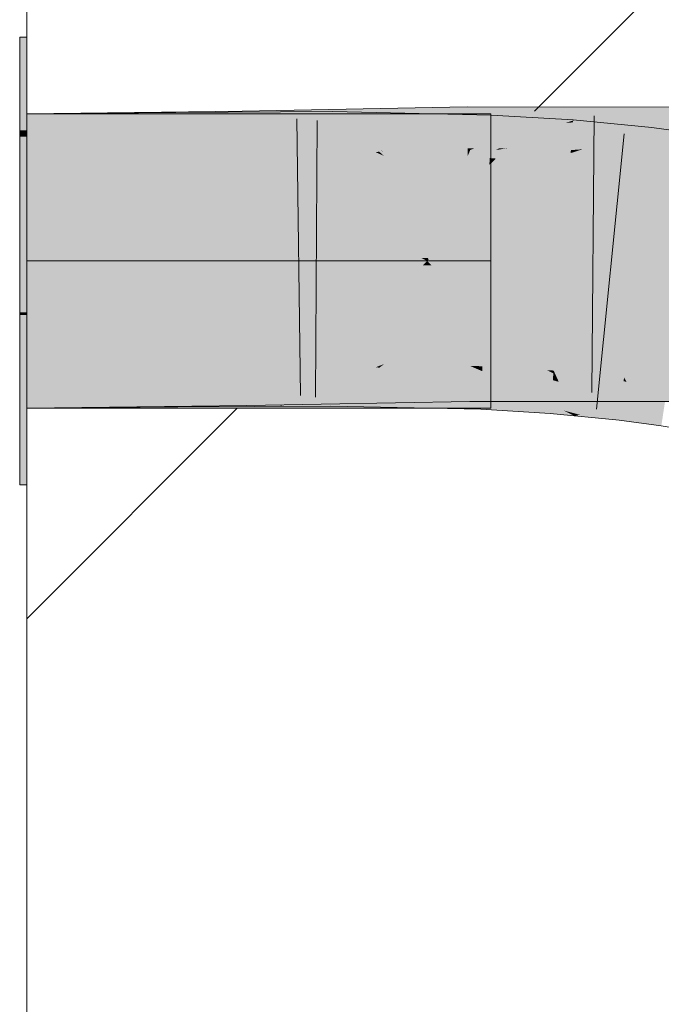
# Model space of a CAD drawing. Extents: x -620 to 300, y 62 to 1107.
# Tile 261 of 290: x 192.659 to 193.204, y 921.013 to 921.849. Entities that reach past the tile are written whole.
import ezdxf
from ezdxf.lldxf.tags import DXFTag

# ---------------------------------------------------------------- set-up
doc = ezdxf.new("R2010")
doc.units = 0
doc.layers.get('0').update_dxf_attribs({"lineweight": 35})
doc.layers.add('E_Detail_Linie_Text_Bem', color=7, linetype='Continuous', lineweight=13)
for name, color, linetype, lineweight, true_color in [('E_Detail_Wandschraffur', 7, 'Continuous', 5, 0xc0c0c0), ('E_Leerrohr 25-A06G9GDD8I', 7, 'Continuous', 9, 0xff8000), ('E_Leerrohr 25-Shading', 7, 'Continuous', 9, 0xff8000)]:
    doc.layers.add(name, color=color, linetype=linetype, lineweight=lineweight, true_color=true_color)
tags = doc.linetypes.add('fein_strichliert', pattern=[4, 1, -2, 1]).pattern_tags.tags
tags[8:9] = [DXFTag(74, 4), DXFTag(75, 0), DXFTag(340, '0'), DXFTag(46, 0.0), DXFTag(50, 0.0), DXFTag(44, 0.0), DXFTag(45, 0.0)]
tags[6:7] = [DXFTag(74, 4), DXFTag(75, 0), DXFTag(340, '0'), DXFTag(46, 0.0), DXFTag(50, 0.0), DXFTag(44, 0.0), DXFTag(45, 0.0)]
tags[4:5] = [DXFTag(74, 4), DXFTag(75, 0), DXFTag(340, '0'), DXFTag(46, 0.0), DXFTag(50, 0.0), DXFTag(44, 0.0), DXFTag(45, 0.0)]
tags = doc.linetypes.add('STRICHPUNKT2-A06G9GDE8I', pattern=[12.7, 6.35, -3.175, 0, -3.175]).pattern_tags.tags
tags[10:11] = [DXFTag(74, 4), DXFTag(75, 0), DXFTag(340, '0'), DXFTag(46, 0.0), DXFTag(50, 0.0), DXFTag(44, 0.0), DXFTag(45, 0.0)]
tags[8:9] = [DXFTag(74, 4), DXFTag(75, 0), DXFTag(340, '0'), DXFTag(46, 0.0), DXFTag(50, 0.0), DXFTag(44, 0.0), DXFTag(45, 0.0)]
tags[6:7] = [DXFTag(74, 4), DXFTag(75, 0), DXFTag(340, '0'), DXFTag(46, 0.0), DXFTag(50, 0.0), DXFTag(44, 0.0), DXFTag(45, 0.0)]
tags[4:5] = [DXFTag(74, 4), DXFTag(75, 0), DXFTag(340, '0'), DXFTag(46, 0.0), DXFTag(50, 0.0), DXFTag(44, 0.0), DXFTag(45, 0.0)]

# ---------------------------------------------------------------- blocks, each defined once
blk = doc.blocks.new('Shading-A06G9G198I', base_point=(260.31564, 751.15619))
at = {"layer": 'E_Leerrohr 25-Shading', "color": 31, "true_color": 0xecb67f}
for points in [[(192.66461, 921.75464), (192.66461, 921.83386), (192.65862, 921.75464), (192.65862, 921.83386)], [(192.66461, 921.75464), (192.66461, 921.83386), (192.65862, 921.75464), (192.65862, 921.83386)], [(192.77907, 921.76886), (192.66461, 921.76886), (192.83145, 921.64386), (192.66461, 921.64386)], [(192.77907, 921.76886), (192.66461, 921.76886), (192.83145, 921.64386), (192.66461, 921.64386)], [(192.93863, 921.64484), (192.81462, 921.76886), (192.83121, 921.64447), (192.77907, 921.76886)], [(192.93863, 921.64484), (192.81462, 921.76886), (192.83121, 921.64447), (192.77907, 921.76886)], [(192.81462, 921.76886), (192.92337, 921.6601), (192.87962, 921.76886), (192.9693, 921.67914)], [(192.81462, 921.76886), (192.92337, 921.6601), (192.87962, 921.76886), (192.9693, 921.67914)], [(193.00851, 921.76886), (192.87962, 921.76886), (192.97816, 921.69452), (192.96104, 921.68744)], [(193.00851, 921.76886), (192.87962, 921.76886), (192.97816, 921.69452), (192.96104, 921.68744)], [(192.97816, 921.69452), (193.04024, 921.76886), (193.00851, 921.76886)], [(192.97816, 921.69452), (193.05861, 921.72797), (193.04024, 921.76886), (193.05861, 921.76697)], [(192.97816, 921.69452), (193.04024, 921.76886), (193.00851, 921.76886)], [(192.97816, 921.69452), (193.05861, 921.72797), (193.04024, 921.76886), (193.05861, 921.76697)], [(193.05861, 921.76697), (193.05861, 921.76886), (193.04024, 921.76886)], [(193.05861, 921.76697), (193.05861, 921.76886), (193.04024, 921.76886)], [(192.65862, 921.74945), (192.66461, 921.74951), (192.65862, 921.75464), (192.66461, 921.75464)], [(192.65862, 921.74945), (192.66461, 921.74951), (192.65862, 921.75464), (192.66461, 921.75464)], [(192.65862, 921.64386), (192.66461, 921.64386), (192.65862, 921.74945), (192.66461, 921.74951)], [(192.65862, 921.64386), (192.66461, 921.64386), (192.65862, 921.74945), (192.66461, 921.74951)], [(193.05861, 921.72797), (192.96104, 921.68744), (193.00612, 921.64539), (193.00313, 921.64532)], [(193.05861, 921.72797), (192.96104, 921.68744), (193.00612, 921.64539), (193.00313, 921.64532)], [(193.05861, 921.72797), (193.00612, 921.64539), (193.05861, 921.69788)], [(193.05861, 921.72797), (193.00612, 921.64539), (193.05861, 921.69788)], [(193.05861, 921.69788), (193.02563, 921.66486), (193.05861, 921.67853)], [(193.05861, 921.69788), (193.02563, 921.66486), (193.05861, 921.67853)], [(192.9693, 921.67914), (192.92337, 921.6601), (193.00313, 921.64532), (192.93848, 921.64502)], [(192.9693, 921.67914), (192.92337, 921.6601), (193.00313, 921.64532), (192.93848, 921.64502)], [(193.05861, 921.67853), (193.02563, 921.66486), (193.05861, 921.64563), (193.00612, 921.64539)], [(193.05861, 921.67853), (193.02563, 921.66486), (193.05861, 921.64563), (193.00612, 921.64539)], [(192.66461, 921.6001), (192.66461, 921.64386), (192.65862, 921.6001), (192.65862, 921.64386)], [(192.66461, 921.6001), (192.66461, 921.64386), (192.65862, 921.6001), (192.65862, 921.64386)], [(192.83145, 921.64386), (192.66461, 921.64386), (192.78027, 921.51886), (192.66461, 921.51886)], [(192.83145, 921.64386), (192.66461, 921.64386), (192.78027, 921.51886), (192.66461, 921.51886)], [(192.81662, 921.52087), (192.93726, 921.64148), (192.78094, 921.52051), (192.83086, 921.6424)], [(192.81662, 921.52087), (192.93726, 921.64148), (192.78094, 921.52051), (192.83086, 921.6424)], [(192.93726, 921.64148), (192.93962, 921.64386), (192.83086, 921.6424), (192.83145, 921.64386)], [(192.93726, 921.64148), (192.93962, 921.64386), (192.83086, 921.6424), (192.83145, 921.64386)], [(192.93962, 921.64386), (192.93863, 921.64484), (192.83145, 921.64386), (192.83121, 921.64447)], [(192.93962, 921.64386), (192.93863, 921.64484), (192.83145, 921.64386), (192.83121, 921.64447)], [(192.93687, 921.64111), (192.92343, 921.62769), (193.00104, 921.64026), (192.96942, 921.60864)], [(192.93687, 921.64111), (192.92343, 921.62769), (193.00104, 921.64026), (192.96942, 921.60864)], [(193.00462, 921.64386), (192.93962, 921.64386), (193.00104, 921.64026), (192.93687, 921.64111)], [(193.00462, 921.64386), (192.93962, 921.64386), (193.00104, 921.64026), (192.93687, 921.64111)], [(192.93848, 921.64502), (192.93962, 921.64386), (193.00313, 921.64532), (193.00462, 921.64386)], [(192.93848, 921.64502), (192.93962, 921.64386), (193.00313, 921.64532), (193.00462, 921.64386)], [(193.00829, 921.6402), (193.00462, 921.64386), (193.00104, 921.64026)], [(193.00829, 921.6402), (193.00462, 921.64386), (193.00104, 921.64026)], [(193.00313, 921.64532), (193.00462, 921.64386), (193.00612, 921.64539)], [(193.00313, 921.64532), (193.00462, 921.64386), (193.00612, 921.64539)], [(193.00612, 921.64539), (193.00462, 921.64386), (193.05861, 921.64563), (193.05861, 921.64386)], [(193.00612, 921.64539), (193.00462, 921.64386), (193.05861, 921.64563), (193.05861, 921.64386)], [(193.05861, 921.63953), (193.05861, 921.64386), (193.00829, 921.6402), (193.00462, 921.64386)], [(193.05861, 921.63953), (193.05861, 921.64386), (193.00829, 921.6402), (193.00462, 921.64386)], [(193.05861, 921.56024), (193.00104, 921.64026), (192.96123, 921.60046)], [(193.05861, 921.56024), (193.00104, 921.64026), (192.96123, 921.60046)], [(193.05861, 921.56024), (193.05861, 921.58984), (193.00104, 921.64026), (193.00829, 921.6402)], [(193.05861, 921.56024), (193.05861, 921.58984), (193.00104, 921.64026), (193.00829, 921.6402)], [(193.05861, 921.60919), (193.05861, 921.63953), (193.02559, 921.62286), (193.00829, 921.6402)], [(193.05861, 921.60919), (193.05861, 921.63953), (193.02559, 921.62286), (193.00829, 921.6402)], [(192.96942, 921.60864), (192.92343, 921.62769), (192.88417, 921.52344), (192.81779, 921.52203)], [(192.96942, 921.60864), (192.92343, 921.62769), (192.88417, 921.52344), (192.81779, 921.52203)], [(193.02559, 921.62286), (193.05861, 921.58984), (193.05861, 921.60919)], [(193.02559, 921.62286), (193.05861, 921.58984), (193.05861, 921.60919)], [(192.65862, 921.6001), (192.65862, 921.59796), (192.66461, 921.6001), (192.66461, 921.59796)], [(192.65862, 921.6001), (192.65862, 921.59796), (192.66461, 921.6001), (192.66461, 921.59796)], [(193.00629, 921.52765), (192.97873, 921.59326), (192.88454, 921.5238), (192.96123, 921.60046)], [(193.00629, 921.52765), (192.97873, 921.59326), (192.88454, 921.5238), (192.96123, 921.60046)], [(192.66461, 921.59796), (192.65862, 921.59796), (192.66461, 921.56525), (192.65862, 921.56519)], [(192.66461, 921.59796), (192.65862, 921.59796), (192.66461, 921.56525), (192.65862, 921.56519)], [(193.05861, 921.5293), (193.05861, 921.56024), (193.00629, 921.52765), (192.97873, 921.59326)], [(193.05861, 921.5293), (193.05861, 921.56024), (193.00629, 921.52765), (192.97873, 921.59326)], [(192.65862, 921.56519), (192.65862, 921.45386), (192.66461, 921.56525), (192.66461, 921.45386)], [(192.65862, 921.56519), (192.65862, 921.45386), (192.66461, 921.56525), (192.66461, 921.45386)], [(193.00566, 921.51886), (192.88454, 921.5238), (192.88416, 921.52338)], [(193.00566, 921.51886), (192.88454, 921.5238), (192.88416, 921.52338)], [(193.00566, 921.51886), (193.00998, 921.51886), (192.88454, 921.5238), (193.00629, 921.52765)], [(193.00566, 921.51886), (193.00998, 921.51886), (192.88454, 921.5238), (193.00629, 921.52765)], [(193.00998, 921.51886), (193.03026, 921.51886), (193.00629, 921.52765), (193.02631, 921.52826)], [(193.00998, 921.51886), (193.03026, 921.51886), (193.00629, 921.52765), (193.02631, 921.52826)], [(193.03026, 921.51886), (193.05861, 921.51886), (193.02631, 921.52826), (193.05861, 921.5293)], [(193.03026, 921.51886), (193.05861, 921.51886), (193.02631, 921.52826), (193.05861, 921.5293)], [(192.78027, 921.51886), (192.81462, 921.51886), (192.78094, 921.52051), (192.81662, 921.52087)], [(192.78027, 921.51886), (192.81462, 921.51886), (192.78094, 921.52051), (192.81662, 921.52087)], [(192.81779, 921.52203), (192.81462, 921.51886), (192.88417, 921.52344), (192.87962, 921.51886)], [(192.81779, 921.52203), (192.81462, 921.51886), (192.88417, 921.52344), (192.87962, 921.51886)], [(192.87962, 921.51886), (193.00566, 921.51886), (192.88416, 921.52338)], [(192.87962, 921.51886), (193.00566, 921.51886), (192.88416, 921.52338)]]:
    blk.add_solid(points, dxfattribs=at)
at = {"layer": 'E_Leerrohr 25-Shading', "color": 43, "true_color": 0xd7ab7f}
for points in [[(193.03876, 921.7746), (193.00848, 921.77405), (193.03894, 921.75433), (192.97789, 921.74274)], [(193.03876, 921.7746), (193.03894, 921.75433), (193.12962, 921.77454), (193.1102, 921.76654)], [(192.66461, 921.73224), (192.84821, 921.7345), (192.81462, 921.77069), (192.84784, 921.75732)], [(192.66461, 921.73224), (192.81462, 921.77069), (192.66461, 921.76886)], [(192.79149, 921.73328), (192.79123, 921.7699), (192.66461, 921.73224), (192.66461, 921.76886)], [(192.79123, 921.7699), (192.79149, 921.73328), (192.81462, 921.77002), (192.84717, 921.75671)], [(192.84784, 921.75732), (192.84764, 921.77112), (192.81462, 921.77069)], [(192.84717, 921.75671), (192.87962, 921.77039), (192.81462, 921.77002)], [(192.87962, 921.77039), (192.84717, 921.75671), (192.92418, 921.73407), (192.903, 921.73395)], [(192.87863, 921.77167), (192.84764, 921.77112), (192.87862, 921.76227)], [(192.87862, 921.76227), (192.84764, 921.77112), (192.87863, 921.74512), (192.84784, 921.75732)], [(192.96623, 921.73743), (192.87962, 921.77167), (192.87862, 921.76227), (192.87863, 921.77167)], [(193.00848, 921.77405), (192.87962, 921.77167), (192.97789, 921.74274), (192.96094, 921.7395)], [(192.92433, 921.75214), (192.92447, 921.77069), (192.87962, 921.77039)], [(192.87962, 921.77039), (192.92418, 921.73407), (192.92433, 921.75214)], [(192.92433, 921.75214), (192.96095, 921.73615), (192.92447, 921.77069), (192.96391, 921.73663)], [(192.96391, 921.73663), (192.97791, 921.73871), (192.92447, 921.77069), (192.9933, 921.75385)], [(193.00851, 921.7688), (192.92447, 921.77069), (192.9933, 921.75385)], [(193.05843, 921.75079), (193.05901, 921.7677), (192.9933, 921.75385), (193.00851, 921.7688)], [(193.1102, 921.76654), (193.03894, 921.75433), (193.04453, 921.73938), (193.03908, 921.73938)], [(193.06584, 921.7395), (193.12222, 921.77148), (193.04425, 921.73926)], [(193.11015, 921.75659), (193.05901, 921.7677), (193.05843, 921.75079)], [(193.11015, 921.75659), (193.12872, 921.76318), (193.05901, 921.7677), (193.12874, 921.76355)], [(193.12222, 921.77148), (193.06584, 921.7395), (193.19461, 921.77454), (193.06876, 921.73956)], [(193.13669, 921.75055), (193.19461, 921.77454), (193.07251, 921.73962), (193.06876, 921.73956)], [(193.19461, 921.77454), (193.10623, 921.73798), (193.23219, 921.73956), (193.20547, 921.73792)], [(193.14005, 921.77454), (193.12962, 921.77454), (193.12222, 921.77148)], [(193.12222, 921.77148), (193.19461, 921.77454), (193.14005, 921.77454)], [(193.19461, 921.77454), (193.23219, 921.73956), (193.233, 921.77448)], [(192.96623, 921.73743), (192.87862, 921.76227), (192.96562, 921.73737)], [(192.90253, 921.73572), (192.96562, 921.73737), (192.87863, 921.74512), (192.87862, 921.76227)], [(193.12674, 921.73792), (193.12859, 921.76154), (193.05798, 921.73804), (193.12216, 921.76086)], [(193.12859, 921.76154), (193.12872, 921.76318), (193.12216, 921.76086)], [(193.12674, 921.73792), (193.13667, 921.73865), (193.14015, 921.76245), (193.19461, 921.75714)], [(193.12674, 921.73792), (193.14015, 921.76245), (193.12859, 921.76154)], [(193.14015, 921.76245), (193.12874, 921.76355), (193.12859, 921.76154)], [(192.84717, 921.75671), (192.79149, 921.73328), (192.903, 921.73395)], [(192.84784, 921.75732), (192.84821, 921.7345), (192.903, 921.73547)], [(192.92418, 921.73407), (192.968, 921.73309), (192.92433, 921.75214)], [(193.03894, 921.75433), (192.96094, 921.7395), (193.03908, 921.73938), (192.96623, 921.73743)], [(192.97791, 921.73871), (193.02588, 921.74591), (192.9933, 921.75385)], [(193.05843, 921.75079), (192.9933, 921.75385), (193.02588, 921.74591)], [(193.02588, 921.74591), (193.05798, 921.73804), (193.05843, 921.75079)], [(193.05798, 921.73804), (193.11015, 921.75659), (193.05843, 921.75079)], [(193.13669, 921.75055), (193.07251, 921.73962), (193.11125, 921.74005)], [(193.12589, 921.72705), (193.19461, 921.75714), (193.12654, 921.73541)], [(193.12589, 921.72705), (193.19153, 921.7207), (193.19461, 921.75714), (193.19559, 921.75708)], [(193.23575, 921.71472), (193.24127, 921.75092), (193.19153, 921.7207), (193.19559, 921.75708)], [(193.05798, 921.73804), (193.02588, 921.74591), (192.968, 921.73309), (192.96391, 921.73663)], [(192.968, 921.73669), (192.96562, 921.73737), (192.903, 921.73547), (192.90253, 921.73572)], [(192.96095, 921.73615), (192.968, 921.73309), (192.96391, 921.73663)], [(192.96562, 921.73737), (192.968, 921.73669), (192.96623, 921.73743)], [(192.96623, 921.73743), (192.968, 921.73669), (193.03908, 921.73938), (193.03909, 921.73804)], [(193.05798, 921.73804), (192.968, 921.73309), (193.04123, 921.73151)], [(193.03908, 921.73938), (193.03909, 921.73804), (193.04453, 921.73938), (193.04123, 921.73804)], [(193.04123, 921.73804), (193.06317, 921.73798), (193.04425, 921.73926), (193.06584, 921.7395)], [(193.04123, 921.73151), (193.05774, 921.73114), (193.05798, 921.73804)], [(193.11017, 921.73608), (193.05798, 921.73804), (193.06319, 921.73077), (193.05774, 921.73114)], [(193.12674, 921.73792), (193.05798, 921.73804), (193.11017, 921.73608)], [(193.07251, 921.73962), (193.06317, 921.73798), (193.11125, 921.74005), (193.10623, 921.73798)], [(193.06876, 921.73956), (193.06317, 921.73798), (193.07251, 921.73962)], [(193.06584, 921.7395), (193.06317, 921.73798), (193.06876, 921.73956)], [(193.12654, 921.73541), (193.11017, 921.73608), (193.10623, 921.72821), (193.06319, 921.73077)], [(193.10623, 921.72821), (193.12589, 921.72705), (193.12654, 921.73541)], [(193.11017, 921.73608), (193.12654, 921.73541), (193.12674, 921.73792)], [(193.12654, 921.73541), (193.13667, 921.73865), (193.12674, 921.73792)], [(192.66461, 921.55548), (192.66461, 921.51886), (192.8167, 921.55731), (192.80838, 921.54883)], [(192.85092, 921.55774), (192.80838, 921.54883), (192.81462, 921.52069), (192.78027, 921.52026)], [(192.80838, 921.54883), (192.85092, 921.55774), (192.8167, 921.55731)], [(192.85092, 921.55774), (192.81462, 921.52069), (192.85126, 921.53632)], [(192.88092, 921.52155), (192.92278, 921.55725), (192.81662, 921.52087), (192.86078, 921.53943)], [(192.85092, 921.55774), (192.85126, 921.53632), (192.903, 921.55872)], [(192.85126, 921.53632), (192.968, 921.55988), (192.903, 921.55872)], [(192.85126, 921.53632), (192.85149, 921.52112), (192.968, 921.55988), (192.87962, 921.52167)], [(192.86078, 921.53943), (192.92278, 921.55725), (192.903, 921.55719)], [(192.92264, 921.53851), (192.92278, 921.55725), (192.88231, 921.52155), (192.88092, 921.52155)], [(192.96623, 921.5556), (192.968, 921.55627), (192.92278, 921.55688), (192.92278, 921.55725)], [(192.968, 921.55988), (192.96133, 921.55701), (193.04068, 921.56122), (193.04083, 921.54486)], [(193.04068, 921.56122), (193.04083, 921.54486), (193.04123, 921.56122), (193.10899, 921.53314)], [(193.19461, 921.5246), (193.06343, 921.56122), (193.12083, 921.52826), (193.04123, 921.56122)], [(193.06343, 921.56122), (193.19461, 921.5246), (193.13647, 921.54871)], [(193.10623, 921.56122), (193.06343, 921.56122), (193.13647, 921.54871)], [(193.19461, 921.5246), (193.22722, 921.5246), (193.10623, 921.56122), (193.22806, 921.56116)], [(192.66461, 921.51886), (192.78027, 921.51978), (192.79272, 921.55652), (192.79289, 921.53259)], [(192.66461, 921.51886), (192.79272, 921.55652), (192.66461, 921.55548)], [(192.8167, 921.55664), (192.79272, 921.55652), (192.79289, 921.53259)], [(192.903, 921.55719), (192.8167, 921.55664), (192.79298, 921.5199), (192.79289, 921.53259)], [(192.903, 921.55719), (192.79298, 921.5199), (192.86078, 921.53943)], [(192.97894, 921.55432), (192.96133, 921.55701), (193.00995, 921.52405), (192.87962, 921.52167)], [(192.92264, 921.53851), (192.92249, 921.52069), (192.96133, 921.55365), (192.964, 921.55316)], [(192.97896, 921.55029), (192.964, 921.55316), (193.00998, 921.51874), (192.92249, 921.52069)], [(192.92264, 921.53851), (192.96623, 921.5556), (192.92278, 921.55688)], [(192.96133, 921.55365), (192.964, 921.55316), (192.96623, 921.5556), (192.96709, 921.55554)], [(193.05101, 921.53632), (192.96709, 921.55554), (192.964, 921.55316)], [(192.96709, 921.55554), (192.968, 921.55627), (192.96623, 921.5556)], [(192.98555, 921.55499), (192.968, 921.55627), (192.96709, 921.55554)], [(193.05101, 921.53632), (193.0515, 921.55023), (192.96709, 921.55554), (192.98555, 921.55499)], [(192.99347, 921.55573), (192.968, 921.55627), (192.99936, 921.55457), (192.98555, 921.55499)], [(193.04083, 921.54486), (192.97894, 921.55432), (193.04102, 921.52466), (193.00995, 921.52405)], [(193.00349, 921.54553), (192.97896, 921.55029), (193.03026, 921.51831), (193.00998, 921.51874)], [(192.98555, 921.55499), (193.0515, 921.55023), (193.04457, 921.55322)], [(193.04457, 921.55322), (193.04123, 921.55469), (192.99936, 921.55457), (192.99347, 921.55573)], [(193.04123, 921.55469), (193.04457, 921.55322), (193.05164, 921.55444), (193.05159, 921.55304)], [(193.04457, 921.55322), (193.0515, 921.55023), (193.05159, 921.55304)], [(193.0515, 921.55023), (193.05101, 921.53632), (193.10895, 921.52289)], [(193.05159, 921.55304), (193.0515, 921.55023), (193.07401, 921.55127), (193.07678, 921.55066)], [(193.07678, 921.55066), (193.0515, 921.55023), (193.11142, 921.5426), (193.10985, 921.52246)], [(193.06343, 921.55377), (193.05164, 921.55444), (193.07401, 921.55127), (193.05159, 921.55304)], [(193.07678, 921.55066), (193.10623, 921.55115), (193.06343, 921.55377)], [(193.08134, 921.55072), (193.07678, 921.55066), (193.11188, 921.5484), (193.11142, 921.5426)], [(193.11188, 921.54846), (193.10623, 921.55115), (193.11188, 921.5484), (193.08134, 921.55072)], [(193.11188, 921.54846), (193.11206, 921.55078), (193.10623, 921.55115)], [(193.11311, 921.54852), (193.11206, 921.55078), (193.11189, 921.54865)], [(193.17188, 921.54498), (193.11206, 921.55078), (193.17151, 921.54169), (193.11311, 921.54852)], [(192.80838, 921.54883), (192.66461, 921.51886), (192.78027, 921.52026)], [(193.05038, 921.51788), (193.05101, 921.53632), (193.03026, 921.51831), (193.00349, 921.54553)], [(193.04083, 921.54486), (193.04102, 921.52466), (193.10899, 921.53314), (193.12962, 921.5246)], [(193.11642, 921.54126), (193.11142, 921.5426), (193.12076, 921.51685), (193.10985, 921.52246)], [(193.11188, 921.54846), (193.11142, 921.5426), (193.11351, 921.54761), (193.11642, 921.54126)], [(193.11188, 921.54846), (193.11351, 921.54761), (193.11189, 921.54865), (193.11311, 921.54852)], [(193.11311, 921.54852), (193.11351, 921.54761), (193.17151, 921.54169), (193.16899, 921.51917)], [(193.13646, 921.53583), (193.11351, 921.54761), (193.11642, 921.54126)], [(193.13449, 921.51318), (193.16899, 921.51917), (193.11642, 921.54126), (193.13646, 921.53583)], [(193.13449, 921.51318), (193.11642, 921.54126), (193.12849, 921.51477)], [(193.11642, 921.54126), (193.12076, 921.51685), (193.12849, 921.51477)], [(193.16899, 921.51917), (193.19461, 921.505), (193.17151, 921.54169), (193.174, 921.54126)], [(193.174, 921.54126), (193.17188, 921.54498), (193.17151, 921.54169)], [(193.20906, 921.53998), (193.17188, 921.54498), (193.20891, 921.53894), (193.17216, 921.54449)], [(193.17216, 921.54449), (193.174, 921.54126), (193.20891, 921.53894), (193.2084, 921.53564)], [(193.174, 921.54126), (193.19461, 921.505), (193.2084, 921.53564), (193.20354, 921.50378)], [(192.78027, 921.51978), (192.79298, 921.5199), (192.79289, 921.53259)], [(192.86078, 921.53943), (192.79298, 921.5199), (192.81462, 921.52002)], [(192.81462, 921.52069), (192.85149, 921.52112), (192.85126, 921.53632)], [(192.92264, 921.53851), (192.88231, 921.52155), (192.9225, 921.52197)], [(193.05101, 921.53632), (193.05038, 921.51788), (193.10985, 921.52246), (193.10921, 921.51428)], [(193.05101, 921.53632), (193.10985, 921.52246), (193.10895, 921.52289)], [(193.12083, 921.52826), (193.12962, 921.5246), (193.14207, 921.5246)], [(193.19461, 921.5246), (193.12083, 921.52826), (193.14207, 921.5246)], [(192.87962, 921.52039), (192.88092, 921.52155), (192.81462, 921.52002), (192.81662, 921.52087)], [(192.88231, 921.52155), (192.87962, 921.52039), (192.9225, 921.52197), (192.92249, 921.52069)], [(192.88092, 921.52155), (192.87962, 921.52039), (192.88231, 921.52155)], [(193.10921, 921.51428), (193.12962, 921.51233), (193.10985, 921.52246)], [(193.12076, 921.51685), (193.12962, 921.51233), (193.12849, 921.51477)], [(193.1678, 921.50861), (193.16899, 921.51917), (193.14218, 921.51111), (193.13449, 921.51318)], [(193.1678, 921.50861), (193.19461, 921.505), (193.16899, 921.51917)], [(193.12962, 921.51233), (193.13449, 921.51318), (193.12849, 921.51477)], [(193.13449, 921.51318), (193.12962, 921.51233), (193.14218, 921.51111)]]:
    blk.add_solid(points, dxfattribs=at)
at = {"layer": 'E_Leerrohr 25-Shading', "color": 31, "true_color": 0xfabd7f}
for points in [[(192.84956, 921.64612), (192.84821, 921.7345), (192.66461, 921.64386), (192.66461, 921.73224)], [(192.79211, 921.6449), (192.79149, 921.73328), (192.66461, 921.64386), (192.66461, 921.73224)], [(192.79211, 921.6449), (192.903, 921.73395), (192.79149, 921.73328)], [(192.79211, 921.6449), (192.92348, 921.64569), (192.903, 921.73395), (192.92378, 921.6839)], [(192.84821, 921.7345), (192.84956, 921.64612), (192.903, 921.73547), (192.93962, 921.64777)], [(192.903, 921.73547), (192.92332, 921.68683), (192.968, 921.73669), (192.96921, 921.73383)], [(192.92378, 921.6839), (192.92418, 921.73407), (192.903, 921.73395)], [(192.92332, 921.68683), (192.93962, 921.64777), (192.96921, 921.73383), (193.00462, 921.64899)], [(192.94708, 921.70837), (192.92418, 921.73407), (192.9238, 921.68549)], [(192.968, 921.73309), (192.92418, 921.73407), (192.96921, 921.73016), (192.94708, 921.70837)], [(192.968, 921.73669), (193.00462, 921.64899), (193.03909, 921.73804), (193.03914, 921.73297)], [(193.04123, 921.73151), (192.968, 921.73309), (193.00568, 921.64642), (193.00357, 921.64642)], [(193.03914, 921.73297), (193.02567, 921.7002), (193.03931, 921.71411)], [(193.04123, 921.73804), (193.03909, 921.73804), (193.03914, 921.73297)], [(193.03914, 921.73297), (193.03931, 921.71411), (193.04123, 921.73804), (193.04089, 921.7157)], [(193.10623, 921.73798), (193.06317, 921.73798), (193.03989, 921.64966), (193.04089, 921.7157)], [(193.10623, 921.73798), (193.03989, 921.64966), (193.06961, 921.6496)], [(193.06317, 921.73798), (193.04123, 921.73804), (193.04089, 921.7157)], [(193.13554, 921.73798), (193.10623, 921.73798), (193.12624, 921.6496), (193.06961, 921.6496)], [(193.20547, 921.73792), (193.13554, 921.73798), (193.19165, 921.64954), (193.12624, 921.6496)], [(193.19165, 921.64954), (193.2301, 921.64954), (193.20547, 921.73792), (193.23215, 921.73792)], [(192.96921, 921.73016), (192.94708, 921.70837), (193.00357, 921.64642), (193.00235, 921.64642)], [(193.05754, 921.72546), (193.02567, 921.69427), (193.05481, 921.64636), (193.00568, 921.64642)], [(193.04123, 921.73151), (193.02567, 921.69427), (193.05774, 921.73114), (193.05754, 921.72546)], [(193.10623, 921.72821), (193.05754, 921.72546), (193.07137, 921.646), (193.05481, 921.64636)], [(193.05774, 921.73114), (193.05754, 921.72546), (193.06319, 921.73077)], [(193.05754, 921.72546), (193.10623, 921.72821), (193.06319, 921.73077)], [(193.10623, 921.72821), (193.07123, 921.64569), (193.12589, 921.72705), (193.11938, 921.64423)], [(193.18263, 921.64117), (193.19153, 921.7207), (193.11938, 921.64423), (193.12589, 921.72705)], [(193.22409, 921.63837), (193.23575, 921.71472), (193.18263, 921.64117), (193.19153, 921.7207)], [(192.92378, 921.6839), (192.94708, 921.70837), (192.9238, 921.68549)], [(192.92378, 921.6839), (192.99947, 921.64642), (192.94708, 921.70837), (193.00235, 921.64642)], [(193.02567, 921.7002), (193.00462, 921.64899), (193.03931, 921.71411), (193.03989, 921.64966)], [(193.03931, 921.71411), (193.03989, 921.64966), (193.04089, 921.7157)], [(192.92378, 921.6839), (192.92348, 921.64569), (192.93962, 921.64532)], [(192.99947, 921.64642), (192.92378, 921.6839), (192.93912, 921.64655)], [(193.03989, 921.64966), (193.00462, 921.64899), (193.04048, 921.58417), (193.02557, 921.59875)], [(193.03989, 921.64966), (193.10623, 921.56122), (193.06961, 921.6496)], [(193.03989, 921.64966), (193.04048, 921.58417), (193.10623, 921.56122), (193.06343, 921.56122)], [(193.10623, 921.56122), (193.22806, 921.56116), (193.06961, 921.6496), (193.2301, 921.64954)], [(192.66461, 921.55548), (192.8167, 921.55731), (192.66461, 921.64386), (192.83144, 921.64587)], [(192.79272, 921.55652), (192.79211, 921.6449), (192.66461, 921.55548), (192.66461, 921.64386)], [(192.79211, 921.6449), (192.79272, 921.55652), (192.83145, 921.64514), (192.81975, 921.57489)], [(192.8167, 921.55731), (192.85092, 921.55774), (192.83144, 921.64587), (192.84956, 921.64612)], [(192.92348, 921.64569), (192.81975, 921.57489), (192.903, 921.55719), (192.8167, 921.55664)], [(192.81975, 921.57489), (192.92348, 921.64569), (192.83145, 921.64514)], [(192.84956, 921.64612), (192.85092, 921.55774), (192.93962, 921.64777), (192.903, 921.55872)], [(192.92348, 921.64569), (192.903, 921.55719), (192.92317, 921.60596)], [(192.92348, 921.64569), (192.92317, 921.60596), (192.93962, 921.64532)], [(192.93857, 921.64282), (192.92317, 921.60596), (193.00446, 921.6438)], [(192.93962, 921.64777), (192.92346, 921.60846), (193.00462, 921.64899), (192.9695, 921.56354)], [(193.00462, 921.64392), (192.92384, 921.60626), (192.9695, 921.55988)], [(192.93962, 921.64532), (192.93857, 921.64282), (193.00462, 921.64392), (193.00446, 921.6438)], [(192.93962, 921.64532), (193.00462, 921.64392), (192.93912, 921.64655), (192.99947, 921.64642)], [(193.00462, 921.64899), (192.968, 921.55988), (193.04066, 921.56256), (193.04068, 921.56122)], [(193.04123, 921.55469), (193.00462, 921.64392), (192.99347, 921.55573), (192.97543, 921.5741)], [(192.99947, 921.64642), (193.00462, 921.64392), (193.00235, 921.64642)], [(193.00235, 921.64642), (193.00462, 921.64392), (193.00357, 921.64642)], [(193.00357, 921.64642), (193.00462, 921.64392), (193.00568, 921.64642)], [(193.00568, 921.64642), (193.00462, 921.64392), (193.05481, 921.64636), (193.05469, 921.64282)], [(193.05469, 921.64282), (193.00462, 921.64392), (193.05203, 921.56586), (193.02556, 921.59283)], [(193.05469, 921.64282), (193.05203, 921.56586), (193.10623, 921.55115), (193.06343, 921.55377)], [(193.05481, 921.64636), (193.05469, 921.64282), (193.07137, 921.646), (193.06961, 921.64191)], [(193.05469, 921.64282), (193.10623, 921.55115), (193.06961, 921.64191)], [(193.07123, 921.64569), (193.06961, 921.64191), (193.11938, 921.64423), (193.11897, 921.63892)], [(193.10623, 921.55115), (193.11206, 921.55078), (193.06961, 921.64191), (193.11897, 921.63892)], [(193.11897, 921.63892), (193.1817, 921.63281), (193.11938, 921.64423), (193.18263, 921.64117)], [(193.1817, 921.63281), (193.2224, 921.62738), (193.18263, 921.64117), (193.22409, 921.63837)], [(193.17188, 921.54498), (193.1817, 921.63281), (193.11206, 921.55078), (193.11897, 921.63892)], [(193.20906, 921.53998), (193.2224, 921.62738), (193.17188, 921.54498), (193.1817, 921.63281)], [(192.92346, 921.60846), (192.903, 921.55872), (192.9695, 921.56354), (192.968, 921.55988)], [(192.903, 921.55719), (192.92278, 921.55725), (192.92317, 921.60596)], [(192.92384, 921.60626), (192.92317, 921.60596), (192.968, 921.55627), (192.92278, 921.55725)], [(192.92384, 921.60626), (192.968, 921.55627), (192.9695, 921.55988)], [(193.02556, 921.59283), (193.04123, 921.55469), (193.05203, 921.56586), (193.05164, 921.55444)], [(193.02557, 921.59875), (193.04066, 921.56256), (193.04048, 921.58417)], [(193.04048, 921.58417), (193.04068, 921.56122), (193.06343, 921.56122)], [(192.81975, 921.57489), (192.79272, 921.55652), (192.8167, 921.55664)], [(192.97543, 921.5741), (192.968, 921.55627), (192.99347, 921.55573)], [(193.05203, 921.56586), (193.05164, 921.55444), (193.06343, 921.55377)]]:
    blk.add_solid(points, dxfattribs=at)
blk = doc.blocks.new('Referenz-A06G9GDJ8I')
at = {"layer": 'E_Detail_Linie_Text_Bem', "linetype": 'Continuous', "ltscale": 0.13}
blk.add_line((192.66462, 910.84376), (192.66462, 922.64376), dxfattribs=at)
at = {"layer": 'E_Detail_Wandschraffur', "linetype": 'fein_strichliert', "ltscale": 0.13}
for p, q in [((193.09572, 921.77112), (193.96835, 922.64376)), ((192.66462, 921.34002), (192.84344, 921.51885))]:
    blk.add_line(p, q, dxfattribs=at)
at = {"layer": 'E_Leerrohr 25-A06G9GDD8I', "linetype": 'Continuous', "ltscale": 0.13}
for p, q in [((192.66462, 921.83385), (192.65862, 921.83385)), ((192.65862, 921.72255), (192.65862, 921.83385)), ((192.66462, 921.83385), (192.65862, 921.83385)), ((192.65862, 921.72255), (192.65862, 921.83385)), ((192.66462, 921.72255), (192.66462, 921.83385)), ((192.66462, 921.72255), (192.66462, 921.83385)), ((193.03876, 921.77462), (192.84763, 921.77109)), ((193.233, 921.7745), (193.03876, 921.77462)), ((192.84763, 921.77109), (192.66462, 921.76885)), ((192.79123, 921.76987), (192.66462, 921.76885)), ((192.66462, 921.76885), (192.66462, 921.51885)), ((193.05862, 921.76885), (192.66462, 921.76885)), ((192.66462, 921.69563), (192.66462, 921.76885)), ((193.05862, 921.76885), (192.66462, 921.76885)), ((192.66462, 921.69563), (192.66462, 921.76885)), ((192.66462, 921.76885), (192.66462, 921.51885)), ((192.92447, 921.77066), (192.79123, 921.76987)), ((193.05901, 921.76772), (192.92447, 921.77066)), ((193.05862, 921.69563), (193.05862, 921.76885)), ((193.05862, 921.69563), (193.05862, 921.76885)), ((193.12875, 921.76353), (193.05901, 921.76772)), ((193.14663, 921.76707), (193.14455, 921.53208)), ((192.89398, 921.76445), (192.89724, 921.52947)), ((192.91128, 921.76309), (192.90977, 921.52809)), ((193.19559, 921.75706), (193.12875, 921.76353)), ((193.17192, 921.75184), (193.14845, 921.51801)), ((193.24127, 921.75092), (193.19559, 921.75706)), ((192.65862, 921.56515), (192.65862, 921.72255)), ((192.65862, 921.56515), (192.65862, 921.72255)), ((192.66462, 921.56515), (192.66462, 921.72255)), ((192.66462, 921.56515), (192.66462, 921.72255)), ((192.66462, 921.59207), (192.66462, 921.69563)), ((192.66462, 921.59207), (192.66462, 921.69563)), ((193.05862, 921.59207), (193.05862, 921.69563)), ((193.05862, 921.59207), (193.05862, 921.69563)), ((192.66462, 921.51885), (192.66462, 921.59207)), ((192.66462, 921.51885), (192.66462, 921.59207)), ((193.05862, 921.51885), (193.05862, 921.59207)), ((193.05862, 921.51885), (193.05862, 921.59207)), ((192.65862, 921.45385), (192.65862, 921.56515)), ((192.65862, 921.45385), (192.65862, 921.56515)), ((192.66462, 921.45385), (192.66462, 921.56515)), ((192.66462, 921.45385), (192.66462, 921.56515)), ((193.04101, 921.52463), (192.85148, 921.52112)), ((193.22721, 921.52457), (193.04101, 921.52463)), ((192.85148, 921.52112), (192.66462, 921.51885)), ((192.79299, 921.51988), (192.66462, 921.51885)), ((192.66462, 921.51885), (193.05862, 921.51885)), ((192.66462, 921.51885), (193.05862, 921.51885)), ((192.92249, 921.52067), (192.79299, 921.51988)), ((193.05038, 921.51787), (192.92249, 921.52067)), ((193.1092, 921.5143), (193.05038, 921.51787)), ((193.16781, 921.50861), (193.1092, 921.5143)), ((193.20353, 921.50378), (193.16781, 921.50861)), ((193.23847, 921.49781), (193.20353, 921.50378)), ((192.65862, 921.45385), (192.66462, 921.45385)), ((192.65862, 921.45385), (192.66462, 921.45385))]:
    blk.add_line(p, q, dxfattribs=at)
at = {"layer": 'E_Leerrohr 25-A06G9GDD8I', "linetype": 'STRICHPUNKT2-A06G9GDE8I', "lineweight": 5, "ltscale": 0.13}
blk.add_line((192.66462, 921.64385), (193.05862, 921.64385), dxfattribs=at)
blk.add_line((192.66462, 921.64385), (193.05862, 921.64385), dxfattribs=at)

msp = doc.modelspace()

# ---------------------------------------------------------------- block references
at = {"color": 8, "lineweight": 25, "ltscale": 0.25, "true_color": 0x808080}
msp.add_blockref('Referenz-A06G9GDJ8I', (0, 0), dxfattribs=at)
msp.add_blockref('Shading-A06G9G198I', (260.31564, 751.15619))

doc.saveas('drawing.dxf')
